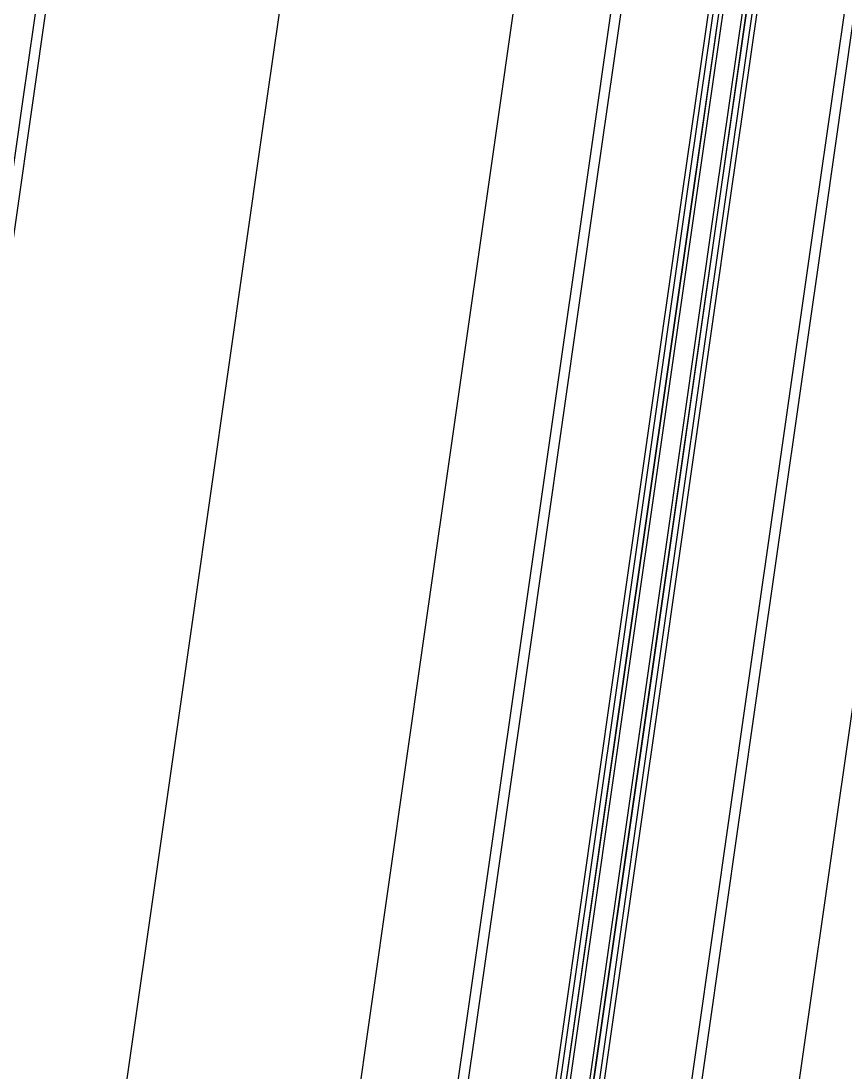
# Model space of a CAD drawing. Extents: x 1797478 to 1804836, y 246529 to 250952.
# Drawn here: x 1797913.1 to 1797955.8, y 249519.7 to 249574.1 of the extents above; entities that cross this region are included whole.
import ezdxf

# ---------------------------------------------------------------- set-up
doc = ezdxf.new("R2010")
doc.units = 0
for name, color, linetype in [('1', 7, 'Continuous'), ('DRAINAGE', 7, 'Continuous'), ('EDPV-LINE', 7, 'Continuous'), ('SHDR-UPAV', 7, 'Continuous')]:
    doc.layers.add(name, color=color, linetype=linetype)

msp = doc.modelspace()

# ---------------------------------------------------------------- linework, layer by layer
for points in [[(1797895.498, 249446.21), (1797899.034, 249470.959), (1797899.553, 249474.589), (1797902.57, 249495.707), (1797906.106, 249520.456), (1797909.643, 249545.205), (1797913.179, 249569.953), (1797914.637, 249580.158), (1797916.281, 249591.653), (1797916.717, 249594.702), (1797920.256, 249619.45), (1797923.795, 249644.198), (1797926.013, 249659.709), (1797927.334, 249668.946), (1797927.736, 249671.756), (1797930.873, 249693.695)], [(1797896.004, 249446.138), (1797899.54, 249470.886), (1797900.059, 249474.516), (1797903.076, 249495.635), (1797906.612, 249520.384), (1797910.149, 249545.132), (1797913.685, 249569.881), (1797915.143, 249580.086), (1797916.785, 249591.581), (1797917.221, 249594.63), (1797920.757, 249619.378), (1797924.293, 249644.127), (1797926.51, 249659.638), (1797927.829, 249668.876), (1797928.231, 249671.685), (1797931.366, 249693.624)], [(1797896.004, 249446.138), (1797899.54, 249470.886), (1797900.059, 249474.516), (1797903.076, 249495.635), (1797906.612, 249520.384), (1797910.149, 249545.132), (1797913.685, 249569.881), (1797915.143, 249580.086), (1797916.785, 249591.581), (1797917.221, 249594.63), (1797920.757, 249619.378), (1797924.293, 249644.127), (1797926.51, 249659.638), (1797927.829, 249668.876), (1797928.231, 249671.685), (1797931.366, 249693.624)], [(1797879.594, 249246.451), (1797883.13, 249271.2), (1797886.666, 249295.949), (1797890.203, 249320.697), (1797893.739, 249345.446), (1797897.275, 249370.195), (1797900.811, 249394.943), (1797904.347, 249419.692), (1797907.883, 249444.44), (1797911.419, 249469.189), (1797911.938, 249472.819), (1797914.956, 249493.938), (1797918.492, 249518.686), (1797922.028, 249543.435), (1797925.564, 249568.184), (1797927.022, 249578.389), (1797928.665, 249589.883), (1797929.1, 249592.932), (1797932.636, 249617.681), (1797936.173, 249642.43), (1797938.389, 249657.941), (1797939.709, 249667.178), (1797940.11, 249669.988), (1797943.245, 249691.927)], [(1797879.594, 249246.451), (1797883.13, 249271.2), (1797886.666, 249295.949), (1797890.203, 249320.697), (1797893.739, 249345.446), (1797897.275, 249370.195), (1797900.811, 249394.943), (1797904.347, 249419.692), (1797907.883, 249444.44), (1797911.419, 249469.189), (1797911.938, 249472.819), (1797914.956, 249493.938), (1797918.492, 249518.686), (1797922.028, 249543.435), (1797925.564, 249568.184), (1797927.022, 249578.389), (1797928.665, 249589.883), (1797929.1, 249592.932), (1797932.636, 249617.681), (1797936.173, 249642.43), (1797938.389, 249657.941), (1797939.709, 249667.178), (1797940.11, 249669.988), (1797943.245, 249691.927)], [(1797879.594, 249246.451), (1797883.13, 249271.2), (1797886.666, 249295.949), (1797890.203, 249320.697), (1797893.739, 249345.446), (1797897.275, 249370.195), (1797900.811, 249394.943), (1797904.347, 249419.692), (1797907.883, 249444.44), (1797911.419, 249469.189), (1797911.938, 249472.819), (1797914.956, 249493.938), (1797918.492, 249518.686), (1797922.028, 249543.435), (1797925.564, 249568.184), (1797927.022, 249578.389), (1797928.665, 249589.883), (1797929.1, 249592.932), (1797932.636, 249617.681), (1797936.173, 249642.43), (1797938.389, 249657.941), (1797939.709, 249667.178), (1797940.11, 249669.988), (1797943.245, 249691.927)], [(1797879.594, 249246.451), (1797883.13, 249271.2), (1797886.666, 249295.949), (1797890.203, 249320.697), (1797893.739, 249345.446), (1797897.275, 249370.195), (1797900.811, 249394.943), (1797904.347, 249419.692), (1797907.883, 249444.44), (1797911.419, 249469.189), (1797911.938, 249472.819), (1797914.956, 249493.938), (1797918.492, 249518.686), (1797922.028, 249543.435), (1797925.564, 249568.184), (1797927.022, 249578.389), (1797928.665, 249589.883), (1797929.1, 249592.932), (1797932.636, 249617.681), (1797936.173, 249642.43), (1797938.389, 249657.941), (1797939.709, 249667.178), (1797940.11, 249669.988), (1797943.245, 249691.927)], [(1797891.473, 249244.754), (1797895.01, 249269.503), (1797898.546, 249294.251), (1797902.082, 249319), (1797905.618, 249343.749), (1797909.154, 249368.497), (1797912.69, 249393.246), (1797916.227, 249417.994), (1797919.763, 249442.743), (1797923.299, 249467.492), (1797923.817, 249471.122), (1797926.835, 249492.24), (1797930.371, 249516.989), (1797933.907, 249541.738), (1797937.443, 249566.486), (1797938.902, 249576.691), (1797940.544, 249588.186), (1797940.98, 249591.235), (1797944.516, 249615.984), (1797948.052, 249640.732), (1797950.268, 249656.243), (1797951.588, 249665.481), (1797951.99, 249668.29), (1797955.124, 249690.23)], [(1797891.473, 249244.754), (1797895.01, 249269.503), (1797898.546, 249294.251), (1797902.082, 249319), (1797905.618, 249343.749), (1797909.154, 249368.497), (1797912.69, 249393.246), (1797916.227, 249417.994), (1797919.763, 249442.743), (1797923.299, 249467.492), (1797923.817, 249471.122), (1797926.835, 249492.24), (1797930.371, 249516.989), (1797933.907, 249541.738), (1797937.443, 249566.486), (1797938.902, 249576.691), (1797940.544, 249588.186), (1797940.98, 249591.235), (1797944.516, 249615.984), (1797948.052, 249640.732), (1797950.268, 249656.243), (1797951.588, 249665.481), (1797951.99, 249668.29), (1797955.124, 249690.23)], [(1797891.473, 249244.754), (1797895.01, 249269.503), (1797898.546, 249294.251), (1797902.082, 249319), (1797905.618, 249343.749), (1797909.154, 249368.497), (1797912.69, 249393.246), (1797916.227, 249417.994), (1797919.763, 249442.743), (1797923.299, 249467.492), (1797923.817, 249471.122), (1797926.835, 249492.24), (1797930.371, 249516.989), (1797933.907, 249541.738), (1797937.443, 249566.486), (1797938.902, 249576.691), (1797940.544, 249588.186), (1797940.98, 249591.235), (1797944.516, 249615.984), (1797948.052, 249640.732), (1797950.268, 249656.243), (1797951.588, 249665.481), (1797951.99, 249668.29), (1797955.124, 249690.23)], [(1797891.473, 249244.754), (1797895.01, 249269.503), (1797898.546, 249294.251), (1797902.082, 249319), (1797905.618, 249343.749), (1797909.154, 249368.497), (1797912.69, 249393.246), (1797916.227, 249417.994), (1797919.763, 249442.743), (1797923.299, 249467.492), (1797923.817, 249471.122), (1797926.835, 249492.24), (1797930.371, 249516.989), (1797933.907, 249541.738), (1797937.443, 249566.486), (1797938.902, 249576.691), (1797940.544, 249588.186), (1797940.98, 249591.235), (1797944.516, 249615.984), (1797948.052, 249640.732), (1797950.268, 249656.243), (1797951.588, 249665.481), (1797951.99, 249668.29), (1797955.124, 249690.23)], [(1797896.423, 249244.047), (1797899.959, 249268.795), (1797903.495, 249293.544), (1797907.032, 249318.293), (1797910.568, 249343.041), (1797914.104, 249367.79), (1797917.64, 249392.539), (1797921.176, 249417.287), (1797924.712, 249442.036), (1797928.249, 249466.785), (1797928.767, 249470.414), (1797931.785, 249491.533), (1797935.321, 249516.282), (1797938.857, 249541.03), (1797942.393, 249565.779), (1797943.851, 249575.984), (1797945.494, 249587.479), (1797945.929, 249590.528), (1797949.466, 249615.276), (1797953.002, 249640.025), (1797955.218, 249655.536), (1797956.538, 249664.774), (1797956.939, 249667.583), (1797960.074, 249689.522)], [(1797896.939, 249243.973), (1797900.475, 249268.722), (1797904.011, 249293.47), (1797907.547, 249318.219), (1797911.083, 249342.968), (1797914.62, 249367.716), (1797918.156, 249392.465), (1797921.692, 249417.214), (1797925.228, 249441.962), (1797928.764, 249466.711), (1797929.283, 249470.341), (1797932.3, 249491.459), (1797935.836, 249516.208), (1797939.373, 249540.957), (1797942.909, 249565.705), (1797944.367, 249575.91), (1797946.009, 249587.405), (1797946.445, 249590.454), (1797949.981, 249615.203), (1797953.517, 249639.951), (1797955.734, 249655.462), (1797957.053, 249664.7), (1797957.455, 249667.51), (1797960.59, 249689.449)], [(1797901.62, 249243.304), (1797905.156, 249268.053), (1797908.693, 249292.801), (1797912.229, 249317.55), (1797915.765, 249342.299), (1797919.301, 249367.047), (1797922.837, 249391.796), (1797926.373, 249416.545), (1797929.91, 249441.293), (1797933.446, 249466.042), (1797933.964, 249469.672), (1797936.982, 249490.791), (1797940.518, 249515.539), (1797944.054, 249540.288), (1797947.59, 249565.037), (1797949.049, 249575.241), (1797950.689, 249586.736), (1797951.124, 249589.786), (1797954.655, 249614.535), (1797958.187, 249639.284), (1797960.4, 249654.796), (1797961.718, 249664.034), (1797962.119, 249666.843), (1797965.25, 249688.783)], [(1797901.909, 249243.263), (1797905.445, 249268.011), (1797908.981, 249292.76), (1797912.518, 249317.509), (1797916.054, 249342.257), (1797919.59, 249367.006), (1797923.126, 249391.755), (1797926.662, 249416.503), (1797930.198, 249441.252), (1797933.735, 249466.001), (1797934.253, 249469.63), (1797937.271, 249490.749), (1797940.807, 249515.498), (1797944.343, 249540.247), (1797947.879, 249564.995), (1797949.337, 249575.2), (1797950.98, 249586.695), (1797951.415, 249589.744), (1797954.951, 249614.493), (1797958.488, 249639.241), (1797960.704, 249654.752), (1797962.024, 249663.99), (1797962.425, 249666.799), (1797965.56, 249688.738)], [(1797901.917, 249243.262), (1797905.453, 249268.01), (1797908.99, 249292.759), (1797912.526, 249317.508), (1797916.062, 249342.256), (1797919.598, 249367.005), (1797923.134, 249391.754), (1797926.67, 249416.502), (1797930.207, 249441.251), (1797933.743, 249465.999), (1797934.261, 249469.629), (1797937.279, 249490.748), (1797940.815, 249515.497), (1797944.351, 249540.245), (1797947.887, 249564.994), (1797949.346, 249575.199), (1797950.986, 249586.694), (1797951.421, 249589.743), (1797954.952, 249614.492), (1797958.484, 249639.242), (1797960.697, 249654.753), (1797962.015, 249663.991), (1797962.416, 249666.801), (1797965.547, 249688.74)], [(1797902.115, 249243.233), (1797905.651, 249267.982), (1797909.188, 249292.731), (1797912.724, 249317.479), (1797916.26, 249342.228), (1797919.796, 249366.977), (1797923.332, 249391.725), (1797926.868, 249416.474), (1797930.405, 249441.223), (1797933.941, 249465.971), (1797934.459, 249469.601), (1797937.477, 249490.72), (1797941.013, 249515.468), (1797944.549, 249540.217), (1797948.085, 249564.966), (1797949.544, 249575.171), (1797951.186, 249586.665), (1797951.622, 249589.714), (1797955.158, 249614.463), (1797958.694, 249639.212), (1797960.91, 249654.723), (1797962.23, 249663.96), (1797962.631, 249666.77), (1797965.766, 249688.709)], [(1797903.105, 249243.092), (1797906.641, 249267.841), (1797910.178, 249292.589), (1797913.714, 249317.338), (1797917.25, 249342.087), (1797920.786, 249366.835), (1797924.322, 249391.584), (1797927.858, 249416.332), (1797931.395, 249441.081), (1797934.931, 249465.83), (1797935.449, 249469.46), (1797938.467, 249490.578), (1797942.003, 249515.327), (1797945.539, 249540.076), (1797949.075, 249564.824), (1797950.533, 249575.029), (1797952.176, 249586.524), (1797952.612, 249589.573), (1797956.148, 249614.322), (1797959.684, 249639.07), (1797961.9, 249654.581), (1797963.22, 249663.819), (1797963.621, 249666.628), (1797966.756, 249688.568)], [(1797903.303, 249243.064), (1797906.839, 249267.812), (1797910.376, 249292.561), (1797913.912, 249317.31), (1797917.448, 249342.058), (1797920.984, 249366.807), (1797924.52, 249391.556), (1797928.056, 249416.304), (1797931.593, 249441.053), (1797935.129, 249465.801), (1797935.647, 249469.431), (1797938.665, 249490.55), (1797942.201, 249515.299), (1797945.737, 249540.047), (1797949.273, 249564.796), (1797950.731, 249575.001), (1797952.374, 249586.496), (1797952.81, 249589.545), (1797956.346, 249614.293), (1797959.882, 249639.042), (1797962.098, 249654.553), (1797963.418, 249663.791), (1797963.819, 249666.6), (1797966.954, 249688.539)], [(1797903.311, 249243.062), (1797906.848, 249267.811), (1797910.384, 249292.56), (1797913.92, 249317.308), (1797917.456, 249342.057), (1797920.992, 249366.806), (1797924.528, 249391.554), (1797928.065, 249416.303), (1797931.601, 249441.052), (1797935.137, 249465.8), (1797935.656, 249469.43), (1797938.673, 249490.549), (1797942.209, 249515.298), (1797945.745, 249540.046), (1797949.282, 249564.795), (1797950.74, 249575), (1797952.382, 249586.494), (1797952.818, 249589.544), (1797956.354, 249614.292), (1797959.89, 249639.041), (1797962.106, 249654.552), (1797963.426, 249663.789), (1797963.828, 249666.599), (1797966.962, 249688.538)], [(1797903.6, 249243.021), (1797907.136, 249267.77), (1797910.673, 249292.519), (1797914.209, 249317.267), (1797917.745, 249342.016), (1797921.281, 249366.764), (1797924.817, 249391.513), (1797928.353, 249416.262), (1797931.89, 249441.01), (1797935.426, 249465.759), (1797935.944, 249469.389), (1797938.962, 249490.508), (1797942.498, 249515.256), (1797946.034, 249540.005), (1797949.57, 249564.754), (1797951.028, 249574.959), (1797952.671, 249586.453), (1797953.106, 249589.502), (1797956.643, 249614.251), (1797960.179, 249639), (1797962.395, 249654.511), (1797963.715, 249663.748), (1797964.116, 249666.558), (1797967.251, 249688.497)], [(1797908.282, 249242.352), (1797911.818, 249267.101), (1797915.354, 249291.85), (1797918.89, 249316.598), (1797922.426, 249341.347), (1797925.963, 249366.096), (1797929.499, 249390.844), (1797933.035, 249415.593), (1797936.571, 249440.341), (1797940.107, 249465.09), (1797940.626, 249468.72), (1797943.643, 249489.839), (1797947.18, 249514.587), (1797950.716, 249539.336), (1797954.252, 249564.085), (1797955.71, 249574.29), (1797957.352, 249585.784), (1797957.788, 249588.833), (1797961.324, 249613.582), (1797964.86, 249638.331), (1797967.077, 249653.842), (1797968.397, 249663.079), (1797968.798, 249665.889), (1797971.933, 249687.828)], [(1797908.797, 249242.279), (1797912.334, 249267.027), (1797915.87, 249291.776), (1797919.406, 249316.525), (1797922.942, 249341.273), (1797926.478, 249366.022), (1797930.014, 249390.77), (1797933.551, 249415.519), (1797937.087, 249440.268), (1797940.623, 249465.016), (1797941.142, 249468.646), (1797944.159, 249489.765), (1797947.695, 249514.514), (1797951.231, 249539.262), (1797954.768, 249564.011), (1797956.226, 249574.216), (1797957.868, 249585.711), (1797958.304, 249588.76), (1797961.84, 249613.508), (1797965.376, 249638.257), (1797967.592, 249653.768), (1797968.912, 249663.006), (1797969.314, 249665.815), (1797972.448, 249687.754)], [(1797913.747, 249241.571), (1797917.283, 249266.32), (1797920.819, 249291.069), (1797924.356, 249315.817), (1797927.892, 249340.566), (1797931.428, 249365.315), (1797934.964, 249390.063), (1797938.5, 249414.812), (1797942.036, 249439.561), (1797945.573, 249464.309), (1797946.091, 249467.939), (1797949.109, 249489.058), (1797952.645, 249513.807), (1797956.181, 249538.555), (1797959.717, 249563.304), (1797961.175, 249573.509), (1797962.818, 249585.003), (1797963.253, 249588.052), (1797966.79, 249612.801), (1797970.326, 249637.55), (1797972.542, 249653.061), (1797973.862, 249662.298), (1797974.263, 249665.108), (1797977.398, 249687.047)], [(1797913.747, 249241.571), (1797917.283, 249266.32), (1797920.819, 249291.069), (1797924.356, 249315.817), (1797927.892, 249340.566), (1797931.428, 249365.315), (1797934.964, 249390.063), (1797938.5, 249414.812), (1797942.036, 249439.561), (1797945.573, 249464.309), (1797946.091, 249467.939), (1797949.109, 249489.058), (1797952.645, 249513.807), (1797956.181, 249538.555), (1797959.717, 249563.304), (1797961.175, 249573.509), (1797962.818, 249585.003), (1797963.253, 249588.052), (1797966.79, 249612.801), (1797970.326, 249637.55), (1797972.542, 249653.061), (1797973.862, 249662.298), (1797974.263, 249665.108), (1797977.398, 249687.047)], [(1797913.747, 249241.571), (1797917.283, 249266.32), (1797920.819, 249291.069), (1797924.356, 249315.817), (1797927.892, 249340.566), (1797931.428, 249365.315), (1797934.964, 249390.063), (1797938.5, 249414.812), (1797942.036, 249439.561), (1797945.573, 249464.309), (1797946.091, 249467.939), (1797949.109, 249489.058), (1797952.645, 249513.807), (1797956.181, 249538.555), (1797959.717, 249563.304), (1797961.175, 249573.509), (1797962.818, 249585.003), (1797963.253, 249588.052), (1797966.79, 249612.801), (1797970.326, 249637.55), (1797972.542, 249653.061), (1797973.862, 249662.298), (1797974.263, 249665.108), (1797977.398, 249687.047)], [(1797913.747, 249241.571), (1797917.283, 249266.32), (1797920.819, 249291.069), (1797924.356, 249315.817), (1797927.892, 249340.566), (1797931.428, 249365.315), (1797934.964, 249390.063), (1797938.5, 249414.812), (1797942.036, 249439.561), (1797945.573, 249464.309), (1797946.091, 249467.939), (1797949.109, 249489.058), (1797952.645, 249513.807), (1797956.181, 249538.555), (1797959.717, 249563.304), (1797961.175, 249573.509), (1797962.818, 249585.003), (1797963.253, 249588.052), (1797966.79, 249612.801), (1797970.326, 249637.55), (1797972.542, 249653.061), (1797973.862, 249662.298), (1797974.263, 249665.108), (1797977.398, 249687.047)], [(1797913.747, 249241.571), (1797917.283, 249266.32), (1797920.819, 249291.069), (1797924.356, 249315.817), (1797927.892, 249340.566), (1797931.428, 249365.315), (1797934.964, 249390.063), (1797938.5, 249414.812), (1797942.036, 249439.561), (1797945.573, 249464.309), (1797946.091, 249467.939), (1797949.109, 249489.058), (1797952.645, 249513.807), (1797956.181, 249538.555), (1797959.717, 249563.304), (1797961.175, 249573.509), (1797962.818, 249585.003), (1797963.253, 249588.052), (1797966.79, 249612.801), (1797970.326, 249637.55), (1797972.542, 249653.061), (1797973.862, 249662.298), (1797974.263, 249665.108), (1797977.398, 249687.047)]]:
    msp.add_lwpolyline(points)
at = {"layer": '1'}
msp.add_lwpolyline([(1797879.594, 249246.451), (1797883.13, 249271.2), (1797886.666, 249295.949), (1797890.203, 249320.697), (1797893.739, 249345.446), (1797897.275, 249370.195), (1797900.811, 249394.943), (1797904.347, 249419.692), (1797907.883, 249444.44), (1797911.419, 249469.189), (1797911.938, 249472.819), (1797914.956, 249493.938), (1797918.492, 249518.686), (1797922.028, 249543.435), (1797925.564, 249568.184), (1797927.022, 249578.389), (1797928.665, 249589.883), (1797929.1, 249592.932), (1797932.636, 249617.681), (1797936.173, 249642.43), (1797938.389, 249657.941), (1797939.709, 249667.178), (1797940.11, 249669.988), (1797943.245, 249691.927)], dxfattribs=at)
at = {"layer": 'DRAINAGE'}
for points in [[(1797901.62, 249243.304), (1797905.156, 249268.053), (1797908.693, 249292.801), (1797912.229, 249317.55), (1797915.765, 249342.299), (1797919.301, 249367.047), (1797922.837, 249391.796), (1797926.373, 249416.545), (1797929.91, 249441.293), (1797933.446, 249466.042), (1797933.964, 249469.672), (1797936.982, 249490.791), (1797940.518, 249515.539), (1797944.054, 249540.288), (1797947.59, 249565.037), (1797949.049, 249575.241), (1797950.689, 249586.736), (1797951.124, 249589.786), (1797954.655, 249614.535), (1797958.187, 249639.284), (1797960.4, 249654.796), (1797961.718, 249664.034), (1797962.119, 249666.843), (1797965.25, 249688.783)], [(1797903.6, 249243.021), (1797907.136, 249267.77), (1797910.673, 249292.519), (1797914.209, 249317.267), (1797917.745, 249342.016), (1797921.281, 249366.764), (1797924.817, 249391.513), (1797928.353, 249416.262), (1797931.89, 249441.01), (1797935.426, 249465.759), (1797935.944, 249469.389), (1797938.962, 249490.508), (1797942.498, 249515.256), (1797946.034, 249540.005), (1797949.57, 249564.754), (1797951.028, 249574.959), (1797952.671, 249586.453), (1797953.106, 249589.502), (1797956.643, 249614.251), (1797960.179, 249639), (1797962.395, 249654.511), (1797963.715, 249663.748), (1797964.116, 249666.558), (1797967.251, 249688.497)]]:
    msp.add_lwpolyline(points, dxfattribs=at)
at = {"layer": 'EDPV-LINE'}
for points in [[(1797896.004, 249446.138), (1797899.54, 249470.886), (1797900.059, 249474.516), (1797903.076, 249495.635), (1797906.612, 249520.384), (1797910.149, 249545.132), (1797913.685, 249569.881), (1797915.143, 249580.086), (1797916.785, 249591.581), (1797917.221, 249594.63), (1797920.757, 249619.378), (1797924.293, 249644.127), (1797926.51, 249659.638), (1797927.829, 249668.876), (1797928.231, 249671.685), (1797931.366, 249693.624)], [(1797896.004, 249446.138), (1797899.54, 249470.886), (1797900.059, 249474.516), (1797903.076, 249495.635), (1797906.612, 249520.384), (1797910.149, 249545.132), (1797913.685, 249569.881), (1797915.143, 249580.086), (1797916.785, 249591.581), (1797917.221, 249594.63), (1797920.757, 249619.378), (1797924.293, 249644.127), (1797926.51, 249659.638), (1797927.829, 249668.876), (1797928.231, 249671.685), (1797931.366, 249693.624)], [(1797896.004, 249446.138), (1797899.54, 249470.886), (1797900.059, 249474.516), (1797903.076, 249495.635), (1797906.612, 249520.384), (1797910.149, 249545.132), (1797913.685, 249569.881), (1797915.143, 249580.086), (1797916.785, 249591.581), (1797917.221, 249594.63), (1797920.757, 249619.378), (1797924.293, 249644.127), (1797926.51, 249659.638), (1797927.829, 249668.876), (1797928.231, 249671.685), (1797931.366, 249693.624)], [(1797891.473, 249244.754), (1797895.01, 249269.503), (1797898.546, 249294.251), (1797902.082, 249319), (1797905.618, 249343.749), (1797909.154, 249368.497), (1797912.69, 249393.246), (1797916.227, 249417.994), (1797919.763, 249442.743), (1797923.299, 249467.492), (1797923.817, 249471.122), (1797926.835, 249492.24), (1797930.371, 249516.989), (1797933.907, 249541.738), (1797937.443, 249566.486), (1797938.902, 249576.691), (1797940.544, 249588.186), (1797940.98, 249591.235), (1797944.516, 249615.984), (1797948.052, 249640.732), (1797950.268, 249656.243), (1797951.588, 249665.481), (1797951.99, 249668.29), (1797955.124, 249690.23)], [(1797891.473, 249244.754), (1797895.01, 249269.503), (1797898.546, 249294.251), (1797902.082, 249319), (1797905.618, 249343.749), (1797909.154, 249368.497), (1797912.69, 249393.246), (1797916.227, 249417.994), (1797919.763, 249442.743), (1797923.299, 249467.492), (1797923.817, 249471.122), (1797926.835, 249492.24), (1797930.371, 249516.989), (1797933.907, 249541.738), (1797937.443, 249566.486), (1797938.902, 249576.691), (1797940.544, 249588.186), (1797940.98, 249591.235), (1797944.516, 249615.984), (1797948.052, 249640.732), (1797950.268, 249656.243), (1797951.588, 249665.481), (1797951.99, 249668.29), (1797955.124, 249690.23)], [(1797901.62, 249243.304), (1797905.156, 249268.053), (1797908.693, 249292.801), (1797912.229, 249317.55), (1797915.765, 249342.299), (1797919.301, 249367.047), (1797922.837, 249391.796), (1797926.373, 249416.545), (1797929.91, 249441.293), (1797933.446, 249466.042), (1797933.964, 249469.672), (1797936.982, 249490.791), (1797940.518, 249515.539), (1797944.054, 249540.288), (1797947.59, 249565.037), (1797949.049, 249575.241), (1797950.689, 249586.736), (1797951.124, 249589.786), (1797954.655, 249614.535), (1797958.187, 249639.284), (1797960.4, 249654.796), (1797961.718, 249664.034), (1797962.119, 249666.843), (1797965.25, 249688.783)], [(1797903.6, 249243.021), (1797907.136, 249267.77), (1797910.673, 249292.519), (1797914.209, 249317.267), (1797917.745, 249342.016), (1797921.281, 249366.764), (1797924.817, 249391.513), (1797928.353, 249416.262), (1797931.89, 249441.01), (1797935.426, 249465.759), (1797935.944, 249469.389), (1797938.962, 249490.508), (1797942.498, 249515.256), (1797946.034, 249540.005), (1797949.57, 249564.754), (1797951.028, 249574.959), (1797952.671, 249586.453), (1797953.106, 249589.502), (1797956.643, 249614.251), (1797960.179, 249639), (1797962.395, 249654.511), (1797963.715, 249663.748), (1797964.116, 249666.558), (1797967.251, 249688.497)], [(1797913.747, 249241.571), (1797917.283, 249266.32), (1797920.819, 249291.069), (1797924.356, 249315.817), (1797927.892, 249340.566), (1797931.428, 249365.315), (1797934.964, 249390.063), (1797938.5, 249414.812), (1797942.036, 249439.561), (1797945.573, 249464.309), (1797946.091, 249467.939), (1797949.109, 249489.058), (1797952.645, 249513.807), (1797956.181, 249538.555), (1797959.717, 249563.304), (1797961.175, 249573.509), (1797962.818, 249585.003), (1797963.253, 249588.052), (1797966.79, 249612.801), (1797970.326, 249637.55), (1797972.542, 249653.061), (1797973.862, 249662.298), (1797974.263, 249665.108), (1797977.398, 249687.047)], [(1797864.179, 249223.4), (1797867.715, 249248.149), (1797871.251, 249272.897), (1797874.787, 249297.646), (1797878.323, 249322.395), (1797881.859, 249347.143), (1797885.395, 249371.892), (1797888.932, 249396.641), (1797892.468, 249421.389), (1797896.004, 249446.138), (1797899.54, 249470.886), (1797900.059, 249474.516), (1797903.076, 249495.635), (1797906.612, 249520.384), (1797910.149, 249545.132), (1797913.685, 249569.881), (1797915.143, 249580.086), (1797916.785, 249591.581), (1797917.221, 249594.63), (1797920.757, 249619.378), (1797924.293, 249644.127)]]:
    msp.add_lwpolyline(points, dxfattribs=at)
at = {"layer": 'SHDR-UPAV'}
for points in [[(1797901.373, 249243.339), (1797904.909, 249268.088), (1797908.445, 249292.837), (1797911.981, 249317.585), (1797915.517, 249342.334), (1797919.054, 249367.083), (1797922.59, 249391.831), (1797926.126, 249416.58), (1797929.662, 249441.329), (1797933.198, 249466.077), (1797933.717, 249469.707), (1797936.734, 249490.826), (1797940.271, 249515.575), (1797943.807, 249540.323), (1797947.343, 249565.072), (1797948.801, 249575.277), (1797950.443, 249586.771), (1797950.879, 249589.821), (1797954.415, 249614.569), (1797957.951, 249639.318), (1797960.168, 249654.829), (1797961.488, 249664.066), (1797961.889, 249666.876), (1797965.024, 249688.815)], [(1797901.373, 249243.339), (1797904.909, 249268.088), (1797908.445, 249292.837), (1797911.981, 249317.585), (1797915.517, 249342.334), (1797919.054, 249367.083), (1797922.59, 249391.831), (1797926.126, 249416.58), (1797929.662, 249441.329), (1797933.198, 249466.077), (1797933.717, 249469.707), (1797936.734, 249490.826), (1797940.271, 249515.575), (1797943.807, 249540.323), (1797947.343, 249565.072), (1797948.801, 249575.277), (1797950.443, 249586.771), (1797950.879, 249589.821), (1797954.415, 249614.569), (1797957.951, 249639.318), (1797960.168, 249654.829), (1797961.488, 249664.066), (1797961.889, 249666.876), (1797965.024, 249688.815)], [(1797903.848, 249242.986), (1797907.384, 249267.734), (1797910.92, 249292.483), (1797914.456, 249317.232), (1797917.992, 249341.98), (1797921.529, 249366.729), (1797925.065, 249391.478), (1797928.601, 249416.226), (1797932.137, 249440.975), (1797935.673, 249465.724), (1797936.192, 249469.353), (1797939.209, 249490.472), (1797942.745, 249515.221), (1797946.282, 249539.97), (1797949.818, 249564.718), (1797951.276, 249574.923), (1797952.918, 249586.418), (1797953.354, 249589.467), (1797956.89, 249614.216), (1797960.426, 249638.964), (1797962.643, 249654.475), (1797963.962, 249663.713), (1797964.364, 249666.522), (1797967.499, 249688.461)], [(1797903.848, 249242.986), (1797907.384, 249267.734), (1797910.92, 249292.483), (1797914.456, 249317.232), (1797917.992, 249341.98), (1797921.529, 249366.729), (1797925.065, 249391.478), (1797928.601, 249416.226), (1797932.137, 249440.975), (1797935.673, 249465.724), (1797936.192, 249469.353), (1797939.209, 249490.472), (1797942.745, 249515.221), (1797946.282, 249539.97), (1797949.818, 249564.718), (1797951.276, 249574.923), (1797952.918, 249586.418), (1797953.354, 249589.467), (1797956.89, 249614.216), (1797960.426, 249638.964), (1797962.643, 249654.475), (1797963.962, 249663.713), (1797964.364, 249666.522), (1797967.499, 249688.461)]]:
    msp.add_lwpolyline(points, dxfattribs=at)

doc.saveas('drawing.dxf')
